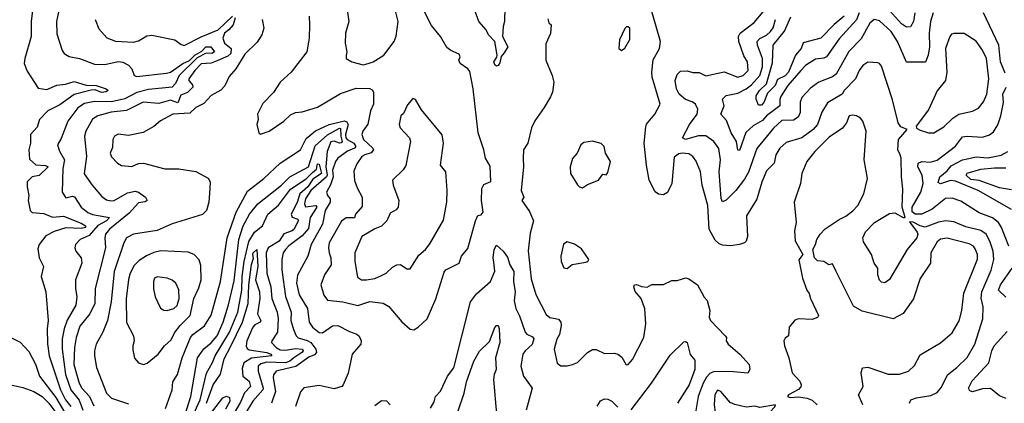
# Model space of a CAD drawing. Extents: x 1268547 to 1425625, y 515768 to 616754.
# Tile 387 of 507: x 1352991 to 1358823, y 595845 to 598115. Entities that reach past the tile are written whole.
import ezdxf

# ---------------------------------------------------------------- set-up
doc = ezdxf.new("R2010")
doc.units = 0

msp = doc.modelspace()

# ---------------------------------------------------------------- linework, layer by layer
at = {"layer": '0CON10XD'}
for points in [[(1354920.9, 598245), (1354941.6, 598105), (1354921.1, 598035), (1354918.7, 597975), (1354928.6, 597925), (1354925.7, 597904.3), (1354926, 597885), (1354958.8, 597865), (1355025, 597848.4)], [(1353068.3, 598185), (1353059.3, 598105), (1353059.5, 598015), (1353021.6, 597885), (1353018.5, 597855), (1353035, 597811.1), (1353100.4, 597710.4), (1353152.5, 597702.5), (1353212.3, 597727.7), (1353262.6, 597732.6), (1353315, 597750), (1353385, 597728.2), (1353443.8, 597725), (1353504.4, 597705), (1353515.6, 597695), (1353502.8, 597687.2), (1353475, 597684.6), (1353439, 597699), (1353415, 597698.7), (1353315, 597673), (1353229.4, 597610.6), (1353158.2, 597575), (1353109.5, 597525), (1353095, 597479.2), (1353055.5, 597434.5), (1353055.7, 597385), (1353044.6, 597345), (1353049.6, 597289.6), (1353086.3, 597256.3), (1353145, 597252), (1353160.3, 597245), (1353106.6, 597193.4), (1353065, 597185.3), (1353035.4, 597155), (1353035.3, 597125.3), (1353046.5, 597075), (1353042.2, 597045), (1353053.1, 596985), (1353065, 596973.8), (1353135, 596968.4), (1353185, 596946.9), (1353251.5, 596951.5), (1353355, 596911.1), (1353381.8, 596895), (1353380.7, 596885), (1353355, 596878.4), (1353265, 596882.4), (1353195, 596862.5), (1353146.4, 596835), (1353107.1, 596785), (1353099.5, 596759.5), (1353106.9, 596705), (1353132.5, 596655), (1353118.1, 596595), (1353146.4, 596505), (1353160, 596335), (1353153.8, 596285), (1353156.1, 596196.1), (1353167, 596125), (1353232.5, 595925), (1353263.1, 595865), (1353295, 595826.2)], [(1353236.1, 598223.9), (1353210, 598105), (1353211.9, 598031.9), (1353242.9, 597932.9), (1353255.4, 597915.4), (1353285, 597897.5), (1353345, 597885.4), (1353435, 597852.2), (1353495, 597848.9), (1353575, 597867.5), (1353602.5, 597862.5), (1353635, 597845.5), (1353655.5, 597825), (1353670, 597785), (1353685, 597778.2), (1353861.8, 597798.2), (1353885, 597804.4), (1353956.8, 597855), (1353997.5, 597872.5), (1354028.1, 597905), (1354071.2, 597928.8), (1354094.3, 597955), (1354123.3, 597955), (1354145, 597924.2), (1354130, 597915), (1354095, 597917.3), (1354041.7, 597888.3), (1353935.4, 597784.6), (1353915, 597736.7), (1353894.7, 597715.3), (1353755, 597702.4), (1353685, 597683.2), (1353615, 597646.2), (1353535, 597628.7), (1353435, 597630.7), (1353375, 597619.1), (1353335, 597592.8), (1353276.1, 597515), (1353237.8, 597412.2), (1353216.2, 597375), (1353227, 597337), (1353255.9, 597285), (1353246.4, 597235), (1353243.3, 597095), (1353265, 597061.4), (1353305, 597070.7), (1353317, 597067), (1353356, 597005), (1353395, 596973.2), (1353422.1, 596962.1), (1353522.9, 596945), (1353506.5, 596925), (1353455, 596896.1), (1353402.4, 596837.6), (1353350, 596815), (1353322.5, 596785), (1353318.9, 596765), (1353324.4, 596745), (1353355.4, 596705.4), (1353360.4, 596675), (1353322.7, 596575), (1353321.6, 596525), (1353329.1, 596475), (1353323.8, 596425), (1353272.8, 596337.2), (1353254.8, 596285), (1353243.5, 596226.5), (1353243.3, 596165), (1353263.4, 596015), (1353295, 595925.3), (1353343.7, 595863.7), (1353365.2, 595805)], [(1355864.4, 598185), (1355862.2, 598105), (1355854.1, 598075), (1355850.2, 598015), (1355882, 597955), (1355861.8, 597918.2), (1355843.3, 597896.7), (1355835, 597860), (1355825.3, 597844.7), (1355815, 597839.5), (1355805, 597847.3), (1355800, 597865), (1355817.7, 597892.3), (1355819.2, 597905), (1355806.4, 597985), (1355768.2, 598025), (1355755, 598054.2), (1355710.6, 598105), (1355684.4, 598175)], [(1358262.5, 595845), (1358270.6, 595865), (1358302.3, 595877.7), (1358387.9, 595892.1), (1358425, 595908.8), (1358450.5, 595939.5), (1358485.9, 596014.1), (1358542.7, 596057.3), (1358604.1, 596115.9), (1358649.1, 596195), (1358696.5, 596345), (1358697.5, 596415), (1358686.9, 596466.9), (1358691.2, 596505), (1358746.4, 596633.6), (1358761.1, 596695), (1358757.6, 596745), (1358737, 596805), (1358715.3, 596845), (1358685, 596868.4), (1358595, 596889.3), (1358525, 596918.6), (1358475, 596923.7), (1358432.6, 596917.4), (1358355, 596886.2), (1358324.2, 596894.2), (1358284.2, 596915.8), (1358262.2, 596917.8), (1358307.4, 596857.4), (1358311.1, 596845), (1358305.3, 596825), (1358248.9, 596755), (1358142.9, 596577.1), (1358115, 596558), (1358095, 596562.3), (1358083.8, 596573.8), (1358073.8, 596605), (1358073.9, 596645), (1358052.8, 596675), (1358036.2, 596725), (1357990, 596800), (1357985.2, 596825), (1358001.2, 596858.8), (1358054.9, 596915.1), (1358142.6, 596967.4), (1358175, 596971.2), (1358225, 596944.2), (1358235.4, 596944.6), (1358217.6, 597005), (1358222.4, 597112.4), (1358213.8, 597185), (1358212.5, 597295), (1358206.1, 597316.1), (1358193.1, 597345), (1358197.3, 597405), (1358247.5, 597465), (1358210.9, 597480.9), (1358193.9, 597503.9), (1358161.5, 597641.5), (1358095, 597840), (1358085, 597855.8), (1358075, 597860), (1358015, 597864), (1357985, 597843.8), (1357964, 597815), (1357941.2, 597765), (1357875, 597695.8), (1357862.2, 597675), (1357776.3, 597623.7), (1357742.3, 597567.7), (1357715.9, 597495), (1357690.9, 597465), (1357624.4, 597415), (1357530.9, 597389.1), (1357493.6, 597355), (1357470.8, 597315), (1357460.9, 597265), (1357415, 597220), (1357387.1, 597152.9), (1357358.1, 597051.9), (1357295.8, 596955), (1357302.2, 596832.2), (1357294.5, 596805), (1357285, 596794.6), (1357255, 596784.6), (1357202.3, 596777.7), (1357155, 596780.8), (1357135, 596788.7), (1357110.1, 596810.1), (1357075.8, 596875), (1357067.8, 597015), (1357034.1, 597135), (1357023.8, 597215), (1356998.3, 597278.3), (1356977.9, 597305), (1356955, 597321.1), (1356915.2, 597325.2), (1356895, 597320.3), (1356868.8, 597301.2), (1356853.6, 597146.4), (1356827.8, 597092.2), (1356805, 597078.6), (1356775, 597081.9), (1356755, 597096), (1356720.5, 597165), (1356703.5, 597255), (1356690.9, 597385), (1356699.7, 597480.3), (1356705, 597496.2), (1356754.2, 597555), (1356785.5, 597615), (1356738.5, 597775), (1356736.1, 597805), (1356743.5, 597876.5), (1356781.2, 597945), (1356787.1, 597985), (1356718.5, 598225)], [(1358292.4, 598155), (1358285.2, 598104.8), (1358266.9, 598073.1), (1358245, 598069.8), (1358215, 598091), (1358107.8, 598207.8)], [(1354268.5, 598125), (1354255, 598085.3), (1354231.1, 598055), (1354205, 598034.8), (1354194.5, 598005), (1354205, 597975.3), (1354244.7, 597945), (1354242.1, 597915), (1354225, 597898.9), (1354165, 597873.8), (1354125, 597857.5), (1354067.2, 597852.8), (1354028.4, 597815), (1353993.7, 597765), (1353993.5, 597755), (1354015, 597728.8), (1354017.6, 597715), (1353985, 597684.4), (1353945, 597667.9), (1353928, 597622), (1353885, 597638.4), (1353815, 597618.8), (1353723.4, 597626.6), (1353625, 597577), (1353532.5, 597567.5), (1353454.2, 597545), (1353422.9, 597527.1), (1353382.7, 597455), (1353375.3, 597425), (1353386.8, 597305), (1353372.7, 597202.7), (1353420, 597135), (1353478.7, 597068.7), (1353505, 597049.6), (1353532.2, 597042.2), (1353550.8, 597045), (1353629.9, 597090.1), (1353675, 597099.2), (1353694.2, 597094.2), (1353736.4, 597065), (1353746.7, 597045), (1353735, 597037.5), (1353695, 597031.2), (1353640.1, 596969.9), (1353524.2, 596875), (1353500, 596845), (1353495.5, 596825), (1353499.2, 596765), (1353439.1, 596525), (1353437.2, 596435), (1353407.8, 596375), (1353348.3, 596301.7), (1353326.3, 596235), (1353316.5, 596175), (1353312.5, 596075), (1353342.9, 595965), (1353360.2, 595935), (1353405.1, 595885.1), (1353429.6, 595829.6)], [(1353437.7, 598115), (1353460.1, 598060.1), (1353507.6, 598007.6), (1353558.3, 597988.3), (1353665, 597981.5), (1353695, 597989.2), (1353745, 598020), (1353775, 598024), (1353910, 597995), (1353947.3, 597967.3), (1353965, 597962.5), (1354066.4, 598013.6), (1354166.2, 598053.8), (1354252.4, 598135)], [(1354705.4, 598135.4), (1354708.5, 598085), (1354705.5, 598005.5), (1354691.9, 597925), (1354598.6, 597805), (1354534.4, 597745), (1354495.5, 597684.5), (1354431.2, 597618.8), (1354400, 597555), (1354403.8, 597525), (1354396.7, 597495), (1354407.5, 597445), (1354417.5, 597437.5), (1354468.8, 597455), (1354555.7, 597515), (1354595, 597551.9), (1354624.4, 597565.6), (1354665, 597570), (1354755, 597596.9), (1354891.9, 597678.1), (1354985, 597710), (1355065, 597708.4), (1355080, 597700), (1355087.3, 597685), (1355087.9, 597615), (1355069.1, 597575), (1355054, 597496), (1355024.7, 597455), (1355017.7, 597435), (1355027.9, 597405), (1355082.5, 597355), (1355086.2, 597345), (1355073.6, 597326.4), (1355035, 597315.9), (1355018.1, 597305), (1354988.1, 597261.9), (1354970.7, 597219.3), (1354973.7, 597163.7), (1354989.5, 597119.5), (1355019.6, 597065), (1355020.6, 597009.4), (1354981.1, 596965), (1354975, 596942.5), (1354925, 596943.3), (1354897.2, 596922.8), (1354824.2, 596795), (1354819.7, 596765), (1354824.5, 596735.5), (1354834.1, 596705), (1354835.4, 596665), (1354797.3, 596605), (1354774.4, 596545), (1354793.1, 596485), (1354814.7, 596454.7), (1354905, 596446.3), (1354995, 596424.1), (1355065, 596447.5), (1355145, 596438), (1355177.1, 596417.1), (1355255, 596327.1), (1355305, 596283.8), (1355325, 596278.8), (1355351.2, 596295), (1355405.6, 596345), (1355457, 596463), (1355505, 596620.8), (1355515.5, 596634.5), (1355594, 596675), (1355608.9, 596715), (1355645, 596761.1), (1355691.5, 596925), (1355705, 596956.7), (1355725, 596959.2), (1355737.1, 596975), (1355727.5, 597045), (1355728.5, 597115), (1355741.2, 597138.8), (1355782, 597158), (1355777.5, 597247.5), (1355750.7, 597295), (1355740.5, 597345), (1355706.4, 597445), (1355677.1, 597705), (1355657.3, 597807.3), (1355646.7, 597825), (1355601.2, 597855), (1355593.3, 597875), (1355600, 597895), (1355595, 597911.2), (1355545, 597932.9), (1355520.9, 597950.9), (1355484.2, 598015), (1355430.1, 598080.1), (1355382.3, 598172.3)], [(1355025, 597848.4), (1355055, 597854.7), (1355085, 597866.4), (1355147.5, 597905), (1355209.2, 597985), (1355222.2, 598017.8), (1355233.5, 598105), (1355214.7, 598175)], [(1356120.3, 598120.3), (1356126.4, 598096.4), (1356140, 598085), (1356136, 598034), (1356108.7, 597971.3), (1356108.1, 597875), (1356146, 597785), (1356155.8, 597745), (1356146.4, 597686.4), (1356135, 597659.2), (1356098.1, 597595), (1356042.8, 597517.2), (1356022.3, 597475), (1356001.4, 597385), (1355974.6, 597345.4), (1355974.4, 597295), (1355975.7, 597245), (1355962.5, 597105), (1355976.7, 597065), (1355966.2, 597045), (1356010.8, 596980.8), (1356034.3, 596925), (1356015, 596852.5), (1356002.6, 596747.4), (1356021.4, 596581.4), (1356048, 596488), (1356109.5, 596369.5), (1356131.8, 596351.8), (1356183.1, 596343.1), (1356197.1, 596325), (1356199.5, 596305), (1356188.1, 596251.9), (1356173.6, 596225), (1356156.5, 596165), (1356175, 596083.3), (1356195.9, 596065.9), (1356233.9, 596066.1), (1356265, 596074.3), (1356295, 596086.9), (1356354, 596145), (1356385, 596162.9), (1356405, 596162.9), (1356455, 596138.9), (1356515, 596140.9), (1356535, 596135.5), (1356557.8, 596117.8), (1356583.4, 596073.4), (1356595, 596074), (1356621.5, 596105), (1356687.7, 596235), (1356700, 596315), (1356694.7, 596404.7), (1356671.9, 596465), (1356637.3, 596507.3), (1356629.2, 596535), (1356632, 596545), (1356645, 596548.9), (1356675, 596535.6), (1356707.6, 596532.4), (1356735, 596548.8), (1356805, 596547.1), (1356855, 596571.2), (1356885, 596572.5), (1356937.3, 596587.3), (1356955, 596582), (1357005.8, 596545), (1357045, 596473.8), (1357064.2, 596454.2), (1357079.2, 596395), (1357075.8, 596355), (1357082.5, 596335), (1357170, 596245), (1357177.5, 596235), (1357176.7, 596215), (1357188.6, 596195), (1357256.1, 596136.1), (1357311.5, 596075), (1357315.5, 596045), (1357305, 596024.2), (1357218.7, 596031.3), (1357105, 596034), (1357078.8, 596021.2), (1357059.8, 596000.2), (1357039.8, 595965), (1357009.8, 595885), (1356988.7, 595755)], [(1358401.8, 598155), (1358385.8, 598105), (1358377.5, 598035), (1358379.6, 597955), (1358372.2, 597905), (1358356.2, 597863.8), (1358245, 597864), (1358190.3, 597985), (1358152.6, 598045), (1358085, 598107.4), (1358053.3, 598116.8), (1358027.5, 598095), (1357975, 598001.8), (1357902.9, 597927.1), (1357827.5, 597792.5), (1357805, 597777.2), (1357725, 597744.6), (1357675, 597708.8), (1357624.8, 597655.2), (1357614.1, 597625.9), (1357613.4, 597565), (1357602.2, 597537.8), (1357575, 597520.7), (1357505, 597518.8), (1357456.4, 597473.6), (1357357.7, 597352.3), (1357307.2, 597212.8), (1357285, 597172.1), (1357233.6, 597105), (1357175, 597047.3), (1357155, 597037.5), (1357146.9, 597056.9), (1357135.3, 597214.7), (1357142.1, 597285), (1357131.9, 597351.9), (1357103.1, 597393.1), (1357055, 597427.3), (1357012.2, 597427.8), (1356935, 597405.9), (1356917.3, 597415), (1356959.5, 597495), (1357003.3, 597555), (1357007.6, 597585), (1356993.3, 597615), (1356975, 597628.5), (1356935, 597641.8), (1356897.8, 597675), (1356882.7, 597705), (1356874.5, 597755), (1356885, 597791.2), (1356905, 597809.4), (1356945, 597812.7), (1356977.9, 597802.1), (1357015, 597803.1), (1357055, 597783.3), (1357165, 597805.5), (1357245.5, 597775.5), (1357277.5, 597785), (1357306.6, 597815), (1357302, 597865), (1357281.4, 597901.4), (1357250.9, 597985), (1357248.9, 598015), (1357259.1, 598035), (1357342.4, 598097.6), (1357395, 598161.9)], [(1357963.9, 598155), (1357946.9, 598113.1), (1357845, 598001.5), (1357770, 597895), (1357755, 597886.2), (1357705, 597880.4), (1357646.4, 597843.6), (1357617.5, 597815), (1357540.5, 597725), (1357501.8, 597665), (1357493.3, 597645), (1357494.7, 597605), (1357415, 597545.7), (1357391.4, 597518.6), (1357335, 597485.8), (1357292.7, 597447.3), (1357255, 597340), (1357245, 597342.5), (1357236.9, 597395), (1357205.2, 597445), (1357178.6, 597518.6), (1357143.8, 597555), (1357164, 597605), (1357153.8, 597645), (1357175, 597665.9), (1357245, 597680), (1357295, 597706.5), (1357325, 597729.6), (1357374.9, 597785.1), (1357390.3, 597835), (1357391.6, 597885), (1357361.9, 597965), (1357360.4, 597985), (1357375, 598003.4), (1357415, 598022.5), (1357438.8, 598045), (1357453.7, 598066.3), (1357468.5, 598115)], [(1357875, 598136.6), (1357815, 598085.6), (1357736.5, 598005), (1357632.8, 597977.2), (1357620, 597945), (1357585.6, 597905), (1357545, 597804.3), (1357525, 597782.1), (1357479.8, 597760.2), (1357466, 597725), (1357420.8, 597679.2), (1357399.7, 597625), (1357385, 597608.2), (1357368.3, 597608.3), (1357354.4, 597645), (1357354, 597665), (1357372.5, 597695), (1357414.3, 597735), (1357435, 597804.5), (1357450.8, 597859.2), (1357455, 597963.1), (1357522.3, 598047.7), (1357559.2, 598130.9)], [(1358828.8, 597798.8), (1358800.4, 597865), (1358790, 597965), (1358700.8, 598155)], [(1354427.1, 598115), (1354438.2, 598065), (1354425.4, 598025), (1354397.5, 597982.5), (1354325, 597910.6), (1354272.5, 597825), (1354231.4, 597778.6), (1354207.1, 597722.9), (1354182.6, 597697.4), (1354125, 597665.6), (1354082, 597618), (1354035, 597594.3), (1353998.7, 597561.3), (1353898.6, 597555), (1353825, 597516.4), (1353785, 597482.9), (1353722.4, 597447.6), (1353635, 597430), (1353575, 597436.5), (1353552.9, 597425), (1353543.3, 597405), (1353541.2, 597358.8), (1353526.9, 597325), (1353535, 597304), (1353570, 597265), (1353595, 597252), (1353655, 597247.1), (1353695, 597264.4), (1353725, 597265.6), (1353851.7, 597231.7), (1353935, 597231.4), (1354035, 597216.9), (1354107.2, 597177.2), (1354119.2, 597155), (1354118.6, 597115), (1354112.2, 597035), (1354098.2, 596985), (1354075, 596962.7), (1353895, 596906.7), (1353805, 596868), (1353665, 596845.8), (1353625, 596823.8), (1353609.2, 596795), (1353551.4, 596625), (1353533.8, 596445), (1353512.5, 596335), (1353484.1, 596265.9), (1353443.5, 596195), (1353433.8, 596155), (1353433.8, 596125), (1353446.8, 596056.8), (1353506.4, 595905), (1353535.7, 595875), (1353635, 595842.7)], [(1356555, 597932.5), (1356575, 597946.7), (1356605, 597997.5), (1356606.2, 598065), (1356595, 598073.3), (1356585, 598073.3), (1356575, 598062.5), (1356544.3, 597995), (1356540, 597945), (1356555, 597932.5)], [(1358405, 597444.4), (1358465, 597480.6), (1358517.6, 597532.4), (1358554.7, 597555.3), (1358635, 597573.9), (1358669.6, 597590.4), (1358700.8, 597629.2), (1358720.5, 597675), (1358731.9, 597765), (1358717.3, 597885), (1358693.4, 597935), (1358657, 597987), (1358585, 598032.2), (1358525, 598033.1), (1358511.4, 598028.6), (1358500, 598015), (1358475.9, 597945), (1358483.1, 597805), (1358474.6, 597755), (1358425, 597694.4), (1358375, 597581.4), (1358301.2, 597485), (1358302.5, 597472.5), (1358325, 597462), (1358375, 597445.7), (1358405, 597444.4)], [(1358850.3, 596775), (1358807.5, 596885), (1358788.2, 596915), (1358752.5, 596942.5), (1358675, 596972.9), (1358565, 597040.4), (1358515, 597058.5), (1358475, 597056.4), (1358395.8, 596994.2), (1358335, 596963.2), (1358295, 596964.8), (1358277.8, 596977.8), (1358278.4, 597005), (1358328.5, 597095), (1358342.5, 597145), (1358337.1, 597195), (1358310.3, 597245), (1358313.8, 597265), (1358335, 597275.9), (1358385, 597272.4), (1358426.6, 597283.4), (1358533.4, 597366.6), (1358575, 597422.5), (1358603.9, 597426.1), (1358695, 597419.6), (1358735.9, 597434.1), (1358759.5, 597450.5), (1358785, 597492.5), (1358802.2, 597545), (1358818.1, 597625), (1358813.8, 597675), (1358834.1, 597715.9)], [(1355045, 596574.7), (1355095.7, 596584.3), (1355135, 596600.4), (1355161.2, 596615), (1355199.1, 596650.9), (1355225, 596663.8), (1355246.2, 596666.2), (1355285, 596640), (1355305, 596640.6), (1355355, 596722), (1355394.3, 596755), (1355420.6, 596789.4), (1355501.3, 596928.7), (1355521.8, 597035), (1355523.5, 597105), (1355514.5, 597215), (1355484.5, 597255), (1355502, 597385), (1355493.6, 597433.6), (1355370.7, 597580.7), (1355335, 597642.5), (1355320.7, 597649.3), (1355288.8, 597611.2), (1355265, 597560), (1355248.8, 597545), (1355240, 597495), (1355245, 597474), (1355301.2, 597415), (1355305.7, 597394.3), (1355277.8, 597252.2), (1355263.7, 597226.3), (1355199.2, 597165), (1355203.1, 597135), (1355236.9, 597045), (1355232.9, 597005), (1355220.5, 596989.5), (1355185, 596970), (1355165.6, 596925), (1355135, 596893.1), (1355095, 596876.9), (1355018.3, 596831.7), (1354975.5, 596735), (1354976, 596685), (1354991.5, 596591.5), (1355015, 596575.6), (1355045, 596574.7)], [(1357985.6, 595835), (1357959.2, 595895), (1357987.8, 595945), (1357975.7, 596025), (1357983.8, 596055), (1358015, 596059.4), (1358136.3, 596016.4), (1358203.4, 596016.6), (1358255, 596034.4), (1358290.7, 596069.3), (1358325, 596130.8), (1358445, 596203.3), (1358515, 596261.9), (1358555, 596332.5), (1358570.9, 596395), (1358582.7, 596497.3), (1358665, 596697.5), (1358664.7, 596725), (1358653.3, 596755), (1358640, 596775), (1358615, 596787.6), (1358485, 596821.2), (1358445, 596815.3), (1358425, 596800.9), (1358389.1, 596735), (1358387.1, 596675), (1358325, 596583.8), (1358285, 596463.8), (1358224.6, 596375.4), (1358165, 596344), (1357980.8, 596390.8), (1357929.7, 596419.7), (1357827.8, 596625), (1357805, 596670), (1357783.9, 596663.9), (1357755, 596683.3), (1357717, 596687), (1357700, 596705), (1357690, 596755), (1357705.8, 596784.2), (1357712.9, 596815), (1357731.9, 596845), (1357762.7, 596877.3), (1357845, 596932.2), (1357885, 596951.5), (1357926.7, 596983.3), (1357955, 597015.7), (1357991.1, 597085), (1358013.5, 597175), (1357992.3, 597285), (1358005.5, 597455), (1357985.7, 597515), (1357972.5, 597532.5), (1357948.8, 597545), (1357925, 597549.6), (1357904.5, 597545), (1357888.5, 597505), (1357865, 597472.2), (1357785, 597419.1), (1357702, 597335), (1357654.6, 597275), (1357624.4, 597205), (1357615.4, 597145), (1357577.8, 597035), (1357590, 596915), (1357581.2, 596865), (1357583.8, 596806.2), (1357630, 596725), (1357605.9, 596694.1), (1357628.6, 596585), (1357654, 596515), (1357668, 596495), (1357674.5, 596464.5), (1357723.3, 596365), (1357717, 596353), (1357685, 596341.2), (1357605, 596344.4), (1357582.9, 596337.1), (1357548.9, 596295), (1357545.6, 596244.4), (1357525, 596230), (1357518, 596215), (1357520.8, 596185), (1357547.5, 596115), (1357567.1, 596025), (1357611.9, 595975), (1357620, 595955), (1357617.7, 595942.3), (1357603.9, 595926.1), (1357544.3, 595895.7), (1357540, 595885), (1357555, 595878.8), (1357605, 595882.5), (1357655, 595875.6), (1357685, 595864.2), (1357714, 595835)], [(1353855.3, 595814.7), (1353894.7, 595925), (1353898.7, 595971.3), (1353925.9, 596015), (1353954.7, 596115), (1354003.4, 596235), (1354017.4, 596252.6), (1354085.9, 596304.1), (1354125, 596366), (1354180.8, 596565), (1354221, 596825), (1354272.8, 596975), (1354340, 597100), (1354438.2, 597175), (1354533.6, 597266.4), (1354655, 597344.6), (1354687.9, 597412.1), (1354743.3, 597456.7), (1354824.4, 597495), (1354915, 597517.2), (1354929.6, 597509.6), (1354937.4, 597495), (1354920.8, 597435), (1354923.2, 597415), (1354931.6, 597405), (1354970.7, 597385), (1354983.1, 597365), (1354973.7, 597355), (1354932.3, 597337.7), (1354876.1, 597295), (1354862.8, 597275), (1354843.7, 597225), (1354847.3, 597185), (1354833.2, 597136.8), (1354809.1, 597095), (1354814.6, 597075), (1354831.2, 597055), (1354830.8, 597035), (1354800, 596985), (1354784.8, 596905), (1354718.3, 596785), (1354697.3, 596715), (1354637.8, 596602.2), (1354630.9, 596555), (1354647, 596487), (1354695.7, 596405.7), (1354706.2, 596325), (1354725, 596294.7), (1354765, 596264.7), (1354785, 596262.5), (1354845, 596303.8), (1354875.4, 596305.4), (1354945, 596268.9), (1354988.6, 596255), (1355002.5, 596242.5), (1355014.6, 596214.6), (1355011.5, 596195), (1354960.4, 596135), (1354936.4, 596023.6), (1354908, 595955), (1354898.8, 595945), (1354855, 595931.4), (1354765, 595950.5), (1354673.8, 595936.2), (1354655, 595913.8), (1354625, 595826)], [(1353955, 595728.9), (1354005.3, 595885.3), (1354044.3, 596115), (1354081.9, 596168.1), (1354125, 596201.9), (1354160.2, 596245), (1354195.9, 596325), (1354227.8, 596427.8), (1354261.2, 596568.8), (1354289.5, 596815), (1354314.5, 596895), (1354352, 596965), (1354402.5, 597025), (1354542.5, 597135), (1354592, 597185), (1354701.6, 597245), (1354741.4, 597368.6), (1354815, 597434), (1354885, 597473.4), (1354891.8, 597471.8), (1354893, 597425), (1354902, 597395), (1354895, 597385.5), (1354885.3, 597384.7), (1354853.8, 597396.2), (1354835, 597391.6), (1354811.9, 597335), (1354804.9, 597245.1), (1354813.2, 597195), (1354809.5, 597185), (1354715, 597105.1), (1354684.5, 597054.5), (1354678.4, 597025), (1354685, 597007.8), (1354744.7, 597014.7), (1354750.8, 597005), (1354711.7, 596945), (1354701.5, 596878.5), (1354665, 596836.8), (1354585, 596776.8), (1354565.4, 596755), (1354552.5, 596735), (1354544.1, 596695), (1354543.8, 596633.8), (1354566.8, 596476.8), (1354599.1, 596385), (1354598.3, 596335), (1354612.3, 596282.3), (1354628.9, 596245), (1354641.5, 596231.5), (1354695, 596217.2), (1354716.6, 596205), (1354745.4, 596165), (1354749.1, 596145), (1354737.7, 596132.3), (1354705, 596118.2), (1354626.7, 596063.3), (1354535, 596041.7), (1354511.5, 596035), (1354495.7, 596014.3), (1354493.2, 595995), (1354506.1, 595915), (1354483.5, 595845)], [(1356325, 597120.8), (1356355, 597140), (1356420, 597165), (1356445, 597200), (1356465, 597197.5), (1356475, 597210), (1356491.4, 597275), (1356460.6, 597325), (1356453.1, 597365), (1356435, 597383.1), (1356385, 597396.7), (1356332.6, 597387.4), (1356315, 597373.8), (1356294.3, 597325), (1356265, 597293.8), (1356252.2, 597245), (1356254.4, 597205), (1356295, 597138), (1356306.7, 597125), (1356325, 597120.8)], [(1358865, 596991.3), (1358667.7, 597105), (1358535, 597159.8), (1358505, 597162.6), (1358445, 597144), (1358431.1, 597151.1), (1358440.6, 597185), (1358485, 597219.6), (1358509.5, 597250.5), (1358575, 597284.9), (1358612.8, 597292.8), (1358655.7, 597304.3), (1358725, 597297.5), (1358805, 597312.4), (1358845.2, 597334.8)], [(1354725, 597210.4), (1354749.5, 597230.5), (1354755, 597262.2), (1354765, 597259.1), (1354778.1, 597205), (1354727.9, 597172.1), (1354697.5, 597125), (1354651.6, 597085), (1354635, 597033.8), (1354599.1, 596965), (1354605.8, 596945.8), (1354638.5, 596935), (1354641.7, 596925), (1354616.2, 596875), (1354605, 596864.5), (1354555, 596847.3), (1354528.3, 596805), (1354463.8, 596765), (1354450.6, 596735), (1354455.7, 596615), (1354478.9, 596535), (1354485.3, 596465), (1354517.3, 596385), (1354522.2, 596347.7), (1354518.8, 596265), (1354484.6, 596215.4), (1354483.3, 596205), (1354509.7, 596175), (1354535, 596161.8), (1354565, 596159.5), (1354625, 596168.9), (1354665.9, 596165), (1354669.5, 596155), (1354663.1, 596145), (1354615, 596114.2), (1354590.6, 596095), (1354565, 596084.5), (1354455, 596088.5), (1354420.6, 596079.4), (1354404.7, 596065), (1354403, 596035), (1354434.1, 595935), (1354431.9, 595925), (1354373.2, 595856.8), (1354326.8, 595783.2)], [(1354027.8, 595792.2), (1354059.6, 595865), (1354097, 596023), (1354133.7, 596086.3), (1354148.4, 596125), (1354235, 596265.9), (1354283.5, 596383.5), (1354307.7, 596515), (1354308.4, 596595), (1354321.1, 596685), (1354348.5, 596801.5), (1354381.7, 596858.3), (1354430, 596895), (1354461.9, 596965), (1354525, 597018.1), (1354595, 597112.6), (1354687.3, 597172.7), (1354725, 597210.4)], [(1358865, 597108.1), (1358795, 597119.8), (1358675, 597162.6), (1358625, 597170), (1358596.6, 597195), (1358602.9, 597207.1), (1358685, 597229.6), (1358765, 597239), (1358832.5, 597237.5)], [(1355424.1, 595815.9), (1355445.9, 595854.1), (1355453.8, 595885), (1355484.1, 595915.9), (1355526.2, 596005), (1355563.1, 596055), (1355662.5, 596445), (1355696.4, 596493.6), (1355780, 596565), (1355805, 596626.7), (1355799.1, 596679.1), (1355795.5, 596705), (1355801.1, 596755), (1355815, 596780), (1355854.3, 596744.3), (1355880, 596710), (1355895.4, 596665), (1355918.6, 596625), (1355916.3, 596565), (1355925.2, 596505), (1355920.7, 596450.7), (1355930.9, 596405), (1355952.1, 596362.1), (1355984.7, 596265), (1355995, 596254.1), (1356029.2, 596239.2), (1356036.9, 596226.9), (1356027.3, 596192.7), (1355984.7, 596155.3), (1355970.9, 596135), (1355959.1, 596065), (1355976.2, 596006.2), (1356027.1, 595935), (1355991.8, 595805)], [(1356235, 596643.3), (1356264.1, 596665.9), (1356345, 596680), (1356357.5, 596685), (1356363.3, 596695), (1356319.3, 596759.3), (1356277.1, 596787.1), (1356235, 596799.5), (1356212.8, 596787.2), (1356196, 596715), (1356198, 596685), (1356215, 596647.5), (1356235, 596643.3)], [(1353725, 596074.2), (1353747.2, 596082.8), (1353810.8, 596135), (1353848.9, 596185), (1353888.8, 596221.2), (1353908.8, 596261.2), (1353941.2, 596305), (1354000.3, 596365), (1354023.5, 596465), (1354052.4, 596527.6), (1354066.4, 596575), (1354065, 596660), (1354055, 596693.8), (1354025.4, 596725.4), (1353989.8, 596739.8), (1353826.6, 596746.6), (1353785, 596738.1), (1353741.9, 596718.1), (1353699.8, 596690.2), (1353670.1, 596659.9), (1353645.7, 596615), (1353635, 596577.5), (1353622.9, 596462.9), (1353623.8, 596323.8), (1353666.1, 596245), (1353668.5, 596215), (1353662.2, 596185), (1353661.1, 596161.1), (1353672.3, 596112.3), (1353695, 596083.8), (1353725, 596074.2)], [(1354098.8, 595845), (1354136.7, 595953.4), (1354181.8, 596018.2), (1354202.8, 596107.2), (1354240.4, 596179.6), (1354310.3, 596325), (1354345.1, 596435), (1354349.5, 596545), (1354365, 596665.8), (1354376.4, 596703.6), (1354373, 596725), (1354375, 596735.8), (1354395.4, 596755.4), (1354401.6, 596655), (1354387.9, 596575), (1354410.9, 596505), (1354414.3, 596465), (1354399.5, 596375), (1354420.6, 596335), (1354415.7, 596324.3), (1354385, 596308.5), (1354372.9, 596295), (1354337.6, 596215), (1354332.3, 596182.3), (1354338.8, 596168.8), (1354351.6, 596161.6), (1354455, 596146), (1354478.2, 596135), (1354484.5, 596125), (1354365, 596111.7), (1354318.4, 596085), (1354309.8, 596050.2), (1354313.6, 596005), (1354351.1, 595975), (1354359.2, 595945), (1354322.4, 595907.6), (1354298.9, 595851.1), (1354266.6, 595795)], [(1358832.5, 596472.5), (1358788.8, 596515), (1358800.2, 596545), (1358869.4, 596645)], [(1353865, 596394.4), (1353903.8, 596405), (1353925, 596424.2), (1353936, 596465), (1353934.3, 596515.7), (1353915.4, 596555), (1353895, 596574.4), (1353865, 596585.4), (1353805, 596592.9), (1353790.8, 596585), (1353783.1, 596565), (1353783.2, 596523.2), (1353794.4, 596475), (1353825, 596408.8), (1353845, 596395.8), (1353865, 596394.4)], [(1355585.7, 595795), (1355623.7, 595905), (1355637.2, 595972.8), (1355682.2, 596095), (1355715, 596154.3), (1355775, 596210), (1355805, 596294.4), (1355815, 596305.6), (1355825.3, 596305.3), (1355831.6, 596285), (1355836, 596205), (1355810.4, 596115), (1355813.5, 596045), (1355801.5, 596015), (1355798.5, 595985), (1355833.8, 595575)], [(1358835, 595873.5), (1358795, 595888.9), (1358742, 595932), (1358695, 595930.6), (1358635, 595912.3), (1358618.7, 595918.7), (1358611.6, 595935), (1358632.9, 595977.1), (1358731.8, 596085), (1358748.8, 596155), (1358762.9, 596185), (1358839.7, 596270.3)], [(1352942.3, 596232.3), (1352995, 596206.7), (1353045, 596152), (1353085, 596075.7), (1353109.3, 596005), (1353205, 595879.1), (1353285.2, 595745)], [(1356612.7, 595807.3), (1356733.7, 595965), (1356845, 596130), (1356925, 596208), (1356935, 596210), (1356945, 596203.8), (1356963.1, 596133.1), (1356990.9, 596100.9), (1356990.8, 596045), (1356957.3, 595955), (1356886.9, 595845)], [(1352885, 595967), (1353009.3, 595939.3), (1353075.6, 595915.6), (1353125, 595885.5), (1353165, 595845.2), (1353225, 595762.6)], [(1357345, 595594.3), (1357362.5, 595605), (1357380, 595675), (1357404.5, 595715.5), (1357435.6, 595794.4), (1357465, 595823.3), (1357467.5, 595835), (1357375, 595820), (1357345, 595828.6), (1357295, 595822.5), (1357227.2, 595837.2), (1357200.5, 595850.5), (1357145, 595914.4), (1357125, 595923.1), (1357108.2, 595895), (1357104.2, 595835), (1357122.5, 595705), (1357145.4, 595655), (1357155, 595642.1), (1357195, 595620), (1357265, 595622.5), (1357345, 595594.3)], [(1354115, 595774.5), (1354195, 595877.5), (1354216.7, 595886.7), (1354235, 595880), (1354236.5, 595855), (1354210.3, 595809.7)], [(1355095, 595832.9), (1355135, 595861.5), (1355165, 595860), (1355185.4, 595835.4)], [(1356411.5, 595828.5), (1356430.8, 595859.2), (1356455, 595872.2), (1356475, 595870), (1356497.9, 595857.9), (1356535, 595821.5)]]:
    msp.add_lwpolyline(points, dxfattribs=at)

doc.saveas('drawing.dxf')
